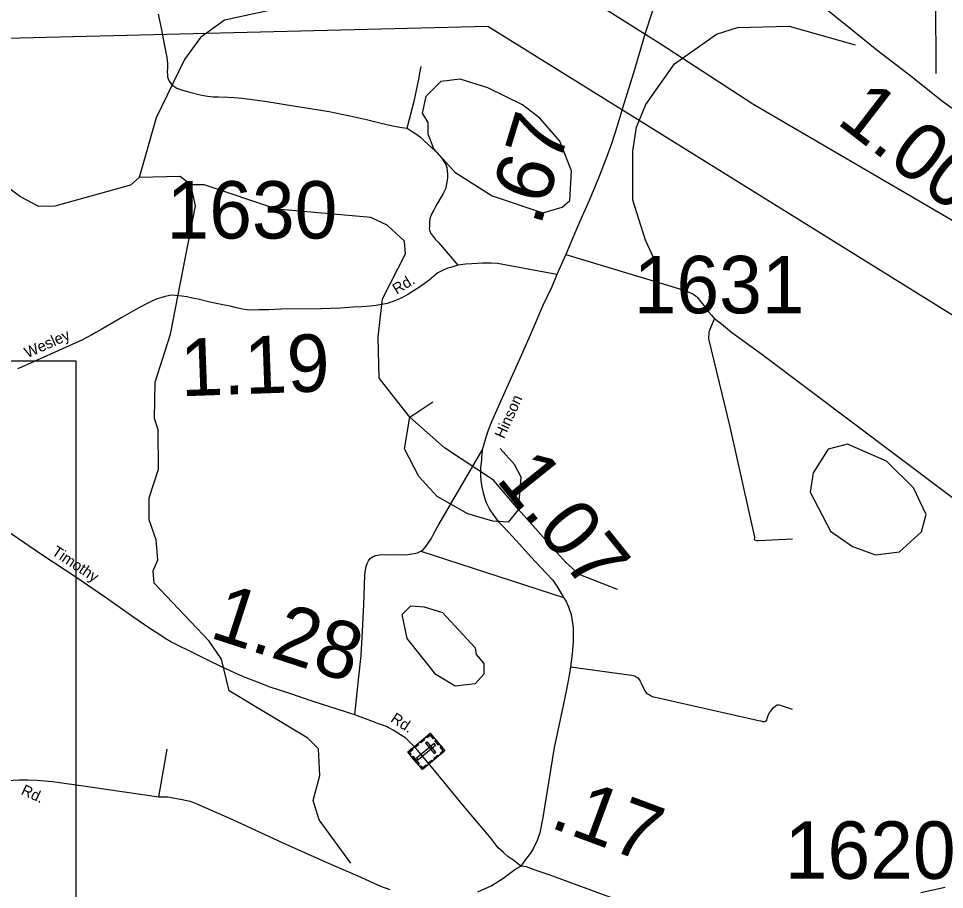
# Model space of a CAD drawing. Extents: x 2093524 to 2270757, y 289120 to 570408.
# Drawn here: x 2141293 to 2149355, y 545096 to 552680 of the extents above; entities that cross this region are included whole.
import ezdxf

# ---------------------------------------------------------------- set-up
doc = ezdxf.new("R2010")
doc.units = 0
for name, color, linetype in [('Exist Cultural Cemetery CELL', 7, 'Continuous'), ('Exist Hydrographic Creek Single Shore', 7, 'Continuous'), ('Exist Hydrographic Misc Water Feature', 7, 'Continuous'), ('Exist Hydrographic Pond Under 1500 Sq Ft', 7, 'Continuous'), ('Exist Road Non-System Type 51', 7, 'Continuous'), ('Exist Road Primary NC Attributed', 7, 'Continuous'), ('Exist Road Primary NC Mileage Hundredths English Label', 7, 'Continuous'), ('Exist Road Secondary Mileage Hundredths English Label', 7, 'Continuous'), ('Exist Road Secondary Structure Pipe Number Label', 7, 'Continuous'), ('Exist Road Secondary Type 51 Attributed', 7, 'Continuous'), ('Exist Road Secondary Type 51 Label', 7, 'Continuous'), ('Exist Road Secondary Type 51 Number Label', 7, 'Continuous'), ('Exist Utilities Electrical Transmission Line', 7, 'Continuous'), ('Exist Utilities Telephone Line', 7, 'Continuous'), ('Map Preparation Inset Cut Line', 7, 'Continuous'), ('Map Preparation Longitude Latitude Lines', 7, 'Continuous')]:
    doc.layers.add(name, color=color, linetype=linetype)

msp = doc.modelspace()

# ---------------------------------------------------------------- linework, layer by layer
at = {"layer": 'Exist Cultural Cemetery CELL'}
for points in [[(2144877.7, 546456.3), (2145005.1, 546303.3), (2144809.4, 546140.4), (2144682, 546293.4)], [(2144844.4, 546428.6), (2144851.7, 546419.8), (2144876.4, 546440.4), (2144902.4, 546409.3), (2144910.9, 546416.4), (2144877.7, 546456.3)], [(2144735.7, 546338.1), (2144769, 546365.8), (2144776.3, 546357.1), (2144743, 546329.4)], [(2144924.9, 546353.7), (2144913, 546368.1), (2144757.1, 546238.3), (2144769.1, 546224)], [(2144787.4, 546381.1), (2144820.7, 546408.8), (2144828, 546400.1), (2144794.7, 546372.4)], [(2144851.5, 546381.4), (2144837.2, 546369.4), (2144912.5, 546278.9), (2144926.8, 546290.9)], [(2144925.1, 546399.3), (2144958.2, 546359.5), (2144949.5, 546352.2), (2144916.3, 546392)], [(2144703.2, 546268), (2144712, 546275.3), (2144698, 546292.2), (2144729, 546318.1), (2144721.9, 546326.6), (2144682, 546293.4)], [(2144971.8, 546275.5), (2144964.5, 546284.2), (2144989.3, 546304.8), (2144963.3, 546336), (2144971.9, 546343.1), (2145005.1, 546303.2)], [(2144727.6, 546256.5), (2144781.9, 546191.3), (2144773.1, 546184), (2144718.8, 546249.3)], [(2144857.7, 546195.3), (2144890.9, 546223), (2144898.2, 546214.3), (2144864.9, 546186.6)], [(2144908.3, 546237.5), (2144941.6, 546265.2), (2144948.9, 546256.4), (2144915.6, 546228.7)], [(2144788.2, 546165.8), (2144797, 546173.2), (2144811.1, 546156.3), (2144842.2, 546182.1), (2144849.3, 546173.6), (2144809.4, 546140.4)]]:
    msp.add_lwpolyline(points, close=True, dxfattribs=at)
at = {"layer": 'Exist Hydrographic Creek Single Shore'}
for points in [[(2142342.3, 551295.6), (2142268.3, 551228.2), (2141610.3, 551044.7), (2141469.2, 551044.2), (2141310.3, 551126.2), (2140984.3, 551365.7), (2139765.2, 552092.2), (2139330.3, 552399.5), (2139155.2, 552563.8), (2139012.3, 552773.4), (2138560.8, 553063.6), (2137224.2, 553914.9), (2136647.2, 554428.4), (2136229.1, 554735.3), (2135928.1, 555026.8), (2135627.1, 555364.2), (2135451.2, 555430.1), (2134827.2, 555252.4), (2134628.1, 555243.3), (2134477.2, 555302.1), (2133856.5, 555663.9)], [(2144435.8, 553871.2), (2144034.4, 552987), (2143719.5, 552803.1), (2143086.3, 552664.9), (2142878.3, 552514.9), (2142738.3, 552324.2), (2142490.4, 551814.2), (2142342.3, 551295.6)], [(2142792.4, 551230.8), (2142700.4, 551304.8), (2142342.3, 551295.6)], [(2143905.4, 546320.6), (2143813.4, 546414.3), (2143128.3, 546825.1), (2143061.2, 547102), (2142952.4, 547258.3), (2142474.4, 547763.3), (2142466.4, 547871.7), (2142507.4, 547966), (2142490.4, 548140.2), (2142430.3, 548315.3), (2142430.3, 548505.6), (2142512.3, 548756.5), (2142510.3, 549097.6), (2142477.3, 549196.8), (2142484.2, 549514.8), (2142615.3, 549932.1), (2142835.3, 551049.5), (2142792.4, 551230.8)]]:
    msp.add_lwpolyline(points, dxfattribs=at)
at = {"layer": 'Exist Hydrographic Misc Water Feature'}
msp.add_line((2144701.5, 549207.8), (2144900.4, 549341.5), dxfattribs=at)
for points in [[(2146869.5, 550492.5), (2146752.4, 550750.8), (2146642.5, 551097.5), (2146640.4, 551523.9), (2146672.4, 551733.2), (2146755.5, 551931.7), (2147003.4, 552284.3), (2147369.4, 552542.6), (2147552.5, 552601.2), (2148001.6, 552611.8), (2148577.6, 552449.3)], [(2144701.5, 549207.8), (2144433.5, 549547.7), (2144423.4, 549905.5), (2144463.4, 550239.3), (2144661.5, 550632.2), (2144652.5, 550740.6), (2144502.4, 550881.4), (2144360.5, 550946.7), (2143543.3, 551018.9), (2142909.3, 551231.7), (2142792.4, 551230.8)], [(2145646.3, 548404.7), (2145555.5, 548295), (2145421.4, 548304.2), (2145204.5, 548367.6), (2144937.5, 548517.3), (2144778.4, 548691.1), (2144652.5, 548933.2), (2144701.5, 549207.8)], [(2145646.3, 548404.7), (2145428.4, 548661.6), (2145002.5, 548942.5), (2144701.5, 549207.8)], [(2145646.3, 548404.7), (2145669.5, 548686.3), (2145611.5, 548795.8), (2145485.4, 548936.1)], [(2146507.4, 547708.3), (2146173.3, 547839.7), (2146056.4, 547947), (2145646.3, 548404.7)], [(2144186.4, 545324.3), (2143910.4, 545703.8), (2143859.3, 545872.1), (2143916.3, 546087.5), (2143905.4, 546320.6)]]:
    msp.add_lwpolyline(points, dxfattribs=at)
at = {"layer": 'Exist Hydrographic Pond Under 1500 Sq Ft'}
for points in [[(2145859.4, 550988.6), (2146026.5, 551037.7), (2146092.5, 551095.4), (2146107.5, 551354.2), (2146006.4, 551612.1), (2145831.5, 551812.5), (2145680.4, 551927.1), (2145380.4, 552077.5), (2145138.4, 552151.2), (2144971.3, 552131.6), (2144838.4, 551999.8), (2144806.4, 551856.2), (2144856.5, 551773.1), (2144857.5, 551674.7), (2144907.3, 551549), (2145091.5, 551341.9), (2145417.5, 551135.3), (2145859.4, 550988.6)], [(2148755.5, 548010.7), (2148963.5, 548036), (2149154.6, 548209.4), (2149195.6, 548362.7), (2149085.5, 548594.5), (2148851.5, 548825.5), (2148509.5, 548973.5), (2148342.6, 548931), (2148210.5, 548723.7), (2148186.5, 548556.8), (2148362.5, 548215.5), (2148554.6, 548083.7), (2148755.5, 548010.7)], [(2145094.3, 546867.5), (2144927.4, 546969.2), (2144676.4, 547282.7), (2144633.4, 547490.2), (2144708.4, 547567.4), (2144825.3, 547558.5), (2144983.4, 547509.4), (2145268.4, 547201.8), (2145276.4, 547142.6), (2145343.5, 547062.6), (2145344.3, 546970.7), (2145269.5, 546886.9), (2145094.3, 546867.5)]]:
    msp.add_lwpolyline(points, dxfattribs=at)
at = {"layer": 'Exist Road Non-System Type 51'}
for p, q in [((2144797, 548041.8), (2146038.7, 547638.8)), ((2142513.8, 545903.5), (2142586.1, 546317.3))]:
    msp.add_line(p, q, dxfattribs=at)
for points in [[(2142509.7, 552717.4), (2142536.9, 552580.9), (2142562.4, 552456.4), (2142576.9, 552384.1), (2142578.6, 552368.1), (2142584.1, 552344), (2142587.5, 552313.9), (2142589, 552287.9), (2142590.3, 552253.9), (2142587.5, 552213.9), (2142589.1, 552193.9), (2142590.6, 552171.9), (2142596.3, 552153.8), (2142603.9, 552135.6), (2142619.4, 552113.3), (2142627.2, 552103.1), (2142652.9, 552084.6), (2142670.6, 552072.3), (2142704.4, 552061.6), (2142732.2, 552053), (2142785.9, 552037.9), (2142875.4, 552014.1), (2142939.2, 552002.9), (2142987.1, 551997.9), (2143035.1, 551996.9), (2143117, 551995.3), (2143170.9, 551992.2), (2143238.8, 551984.8), (2143306.6, 551977.4), (2143436.3, 551960.8), (2143705.4, 551917.4), (2143834.9, 551894.8), (2143996.4, 551871.5), (2144219.4, 551823), (2144323, 551800.9), (2144438.3, 551770.6), (2144547.8, 551746.4), (2144631.5, 551730.7), (2144677.4, 551723.8)], [(2144677.4, 551723.8), (2144740.4, 551972.5), (2144753.5, 552026.2), (2144778, 552151.7), (2144791.4, 552219.4), (2144798.3, 552263.3)], [(2144677.4, 551723.8), (2144695.2, 551713.4), (2144720.8, 551696.9), (2144758.3, 551672.2), (2144791.8, 551645.5), (2144829.1, 551610.7), (2144890, 551557.5), (2144919.4, 551528.9), (2144964.4, 551480), (2144983.9, 551453.6), (2144991.7, 551443.5), (2145003.3, 551427.3), (2145013, 551409.1), (2145022.5, 551382.9), (2145025.9, 551354.8), (2145027.2, 551322.8), (2145028.6, 551292.8), (2145021.9, 551254.9), (2145017.3, 551225), (2145010.7, 551197.1), (2144989.9, 551155.6), (2144969.1, 551120), (2144942.2, 551072.5), (2144923.6, 551040.9), (2144909, 551011.2), (2144894.5, 550987.5), (2144881.9, 550959.8), (2144877.7, 550947.8), (2144871, 550916), (2144870.7, 550902), (2144870.1, 550868), (2144869.7, 550852), (2144875.3, 550827.9), (2144882.8, 550807.8), (2144896.5, 550789.5), (2144919.9, 550759), (2144949.3, 550730.4), (2145117.2, 550531.1)], [(2146059, 550624), (2147068.8, 550319.7), (2147110.5, 550304.8), (2147130.3, 550298.4), (2147150.1, 550288.1), (2147164, 550281.8), (2147179.8, 550271.5), (2147193.6, 550261.2), (2147203.4, 550251), (2147219, 550230.7), (2147244.3, 550198.2), (2147279.5, 550157.5), (2147300.8, 550125), (2147326.2, 550096.5), (2147353.6, 550066)], [(2148032.8, 548146.5), (2147734.5, 548132.5), (2147728.5, 548132.6), (2147720.5, 548132.8), (2147710.6, 548135), (2147700.8, 548147.2), (2147705.1, 548163.1), (2147488.6, 549123.4), (2147304.1, 549891), (2147304.5, 549911), (2147306.9, 549928.9), (2147307.2, 549944.9), (2147309.5, 549958.9), (2147313.8, 549974.8), (2147320.1, 549990.7), (2147353.6, 550066)], [(2149970.4, 548101.6), (2149878, 548177), (2149731.4, 548288.2), (2149554.7, 548409.1), (2149344, 548567.7), (2147763.3, 549755.7), (2147627.3, 549852.5), (2147501.2, 549947), (2147412.7, 550018.8), (2147353.6, 550066)], [(2144797, 548041.8), (2144813.1, 548049.5), (2144827.5, 548067.2), (2144841.9, 548086.9), (2144866.6, 548120.4), (2144887.3, 548156), (2144910.1, 548195.5), (2144953.7, 548274.6), (2145330.7, 548920.9)], [(2144220.3, 546617.6), (2144252.4, 546922.9), (2144276.6, 547132.4), (2144289, 547346.2), (2144299.6, 547575.9), (2144308.8, 547831.7), (2144313.7, 547877.6), (2144320.3, 547909.5), (2144328.8, 547933.3), (2144339.3, 547957.1), (2144355.7, 547978.7), (2144380.1, 547996.2), (2144404.2, 548003.8), (2144436.4, 548011.1), (2144480.4, 548012.2), (2144594.3, 548009.9), (2144682.4, 548012.1), (2144718.5, 548017.4), (2144736.6, 548021), (2144752.6, 548024.7), (2144766.7, 548028.4), (2144797, 548041.8)], [(2146098.5, 547035.7), (2146629, 546963), (2146654.9, 546956.4), (2146662.8, 546952.3), (2146670.7, 546948.1), (2146684.5, 546939.8), (2146696.2, 546925.6), (2146705.9, 546909.4), (2146713.6, 546893.3), (2146746.2, 546824.6), (2146761.8, 546806.3), (2146769.7, 546800.1), (2146777.6, 546796), (2146791.4, 546787.7), (2146809.2, 546777.3), (2146851, 546768.5), (2147725, 546570.9), (2147754.8, 546564.3), (2147772.7, 546559.9), (2147790.7, 546559.6), (2147796.8, 546561.4), (2147807, 546571.2), (2147811.2, 546585.1), (2147819.8, 546611), (2147832.3, 546636.7), (2147842.5, 546648.5), (2147850.8, 546660.3), (2147858.9, 546668.2), (2147867.2, 546680), (2147881.4, 546693.7), (2147889.6, 546699.6), (2147897.6, 546703.4), (2147905.7, 546705.2), (2147915.6, 546703), (2147927.6, 546700.8), (2147941.5, 546696.5), (2147967.3, 546688), (2148028.9, 546666.7)]]:
    msp.add_lwpolyline(points, dxfattribs=at)
at = {"layer": 'Exist Road Primary NC Attributed'}
msp.add_lwpolyline([(2151654, 551149.1), (2151252.7, 551155.5), (2151004.9, 551150.1), (2150838.9, 551151.3), (2150704.9, 551158.6), (2150645, 551162.2), (2150556.8, 551183.8), (2150440.7, 551215.1), (2150358.6, 551250.5), (2150244.1, 551315.8), (2150025.3, 551470.6), (2149624, 551748.3), (2149326.2, 551965.9), (2149077.9, 552164.9), (2148766.7, 552405.2), (2148522.7, 552600.1), (2148225.6, 552840), (2147907.3, 553120.4), (2147644.2, 553363.7), (2147394.9, 553594.7), (2147259.5, 553723.4)], dxfattribs=at)
at = {"layer": 'Exist Road Secondary Structure Pipe Number Label'}
msp.add_lwpolyline([(2138623.8, 552444.4), (2145378.7, 552611.9), (2152301.1, 548313.3)], dxfattribs=at)
at = {"layer": 'Exist Road Secondary Type 51 Attributed'}
for points in [[(2146811.8, 552746.6), (2146747.9, 552551.9), (2146694.1, 552363), (2146649.1, 552215.9), (2146604.1, 552066.9), (2146554.9, 551907.9), (2146501.4, 551735), (2146456.5, 551587.9), (2146405.8, 551454.9), (2146357.2, 551327.9), (2146315.1, 551220.8), (2146260.5, 551093.9), (2146176.7, 550905.6), (2146111.5, 550749), (2146059, 550624), (2145979.5, 550451.7)], [(2145979.5, 550451.7), (2145463.5, 550546.1), (2145407.6, 550549.2), (2145371.6, 550549.9), (2145333.6, 550550.7), (2145239.5, 550544.6), (2145183.4, 550539.7), (2145117.2, 550531.1), (2145075, 550517.9), (2145054.9, 550512.3), (2145030.7, 550504.8), (2144996.4, 550491.5), (2144960.1, 550474.2), (2144943.9, 550464.6), (2144909.3, 550435.3), (2144868.7, 550402.1), (2144793.5, 550345.6), (2144738.8, 550310.7), (2144682.1, 550275.9), (2144641.7, 550254.7), (2144609.4, 550239.3), (2144554.9, 550216.4), (2144526.7, 550207), (2144504.6, 550199.5), (2144452.4, 550188.5), (2144406.2, 550181.5), (2144354.1, 550176.5), (2144282, 550170), (2144207.9, 550165.5), (2144095.8, 550157.7), (2143927.7, 550153.1), (2143579.6, 550148.1), (2143473.6, 550144.3), (2143387.5, 550142), (2143317.5, 550139.4), (2143283.6, 550142.1), (2143241.7, 550149), (2143178, 550164.2), (2143146.1, 550170.9), (2143058.5, 550188.7), (2142959, 550210.7), (2142867.4, 550232.5), (2142807.7, 550245.7), (2142759.9, 550256.7), (2142716.1, 550263.6), (2142660.2, 550268.7), (2142622.2, 550269.5), (2142570, 550260.5), (2142541.8, 550251.1), (2142501.6, 550237.9), (2142459.2, 550220.8), (2142400.6, 550191.9), (2142313.7, 550145.7), (2142192.3, 550076.2), (2142018.3, 549973.7), (2141967.7, 549944.7), (2141931.3, 549925.4), (2141844.4, 549879.2), (2141454.9, 549705.1), (2141410.5, 549686), (2141378.2, 549670.6), (2141339.9, 549653.4), (2141317.7, 549643.9), (2141283.4, 549628.6)], [(2145979.5, 550451.7), (2145935.4, 550344.6), (2145856, 550176.2), (2145767.8, 549970), (2145660.9, 549726.2), (2145541.6, 549462.6), (2145468.3, 549298.1), (2145411.6, 549167.3), (2145380, 549087.9), (2145354.3, 549002.5), (2145330.7, 548920.9), (2145323.4, 548859.1), (2145323, 548837.1), (2145315.7, 548771.3), (2145314.2, 548699.3), (2145317.4, 548657.2), (2145326.2, 548599.1), (2145339.2, 548548.8), (2145350.3, 548508.6), (2145361.6, 548470.4), (2145382.8, 548429.9), (2145396.2, 548401.7), (2145421.4, 548363.2), (2145452.6, 548322.6), (2145476, 548294.1), (2145507.4, 548263.5), (2145560.2, 548206.4), (2145656.1, 548102.5), (2145757.8, 547990.4), (2145885.1, 547853.9), (2145943.7, 547788.7), (2145986.5, 547727.8), (2146038.7, 547638.8), (2146060, 547602.4), (2146081, 547556), (2146103.7, 547491.5), (2146114.6, 547435.3), (2146121.4, 547375.2), (2146122.2, 547315.2), (2146120.8, 547247.2), (2146112.8, 547147.4), (2146098.5, 547035.7), (2146091.3, 546975.8), (2146064.5, 546838.4), (2146022.6, 546643.2), (2145956.5, 546332.8), (2145857.8, 545722.2), (2145831.1, 545590.8), (2145809.8, 545523.2), (2145776.4, 545455.9), (2145749.5, 545412.4), (2145706.4, 545357.3), (2145665.3, 545298.1)], [(2145665.3, 545298.1), (2145606.3, 545347.3), (2145553, 545382.4), (2145515.7, 545417.1), (2145468.5, 545460.1), (2145408.2, 545541.3), (2145312.4, 545653.2), (2145167.9, 545826.1), (2144902.4, 546145.4), (2144751.3, 546326.9), (2144699.4, 546380), (2144666.1, 546412.7), (2144618.7, 546443.6), (2144555.5, 546484.9), (2144512, 546507.8), (2144496.1, 546514.1), (2144426.7, 546539.5), (2144383, 546556.4), (2144220.3, 546617.6), (2143848.7, 546737.1), (2143656.1, 546803), (2143485.2, 546858.4), (2143374.1, 546900.7), (2143266.9, 546940.8), (2143173.7, 546982.7), (2143054.8, 547037.1), (2142942, 547093.4), (2142777.6, 547174.7), (2142688.5, 547218.5), (2142619.3, 547253.9), (2142569.9, 547282.9), (2142514.6, 547320), (2142437.6, 547367.5), (2142297.5, 547464.3), (2142051.1, 547637.3), (2141790.7, 547814.5), (2141504.5, 548004.3), (2140222.4, 548882.1)], [(2141038.6, 546037.1), (2141298.8, 546049.9), (2141370.9, 546052.4), (2141452.8, 546048.8), (2141588.6, 546038), (2141895.6, 545993.9), (2142513.8, 545903.5), (2142593.8, 545903.8), (2142637.5, 545893), (2142703.3, 545883.6), (2142786.9, 545864), (2142846.5, 545842.8), (2143155.7, 545704.6), (2143593.6, 545503.8), (2143972.2, 545334.2), (2144247.7, 545214.7), (2144443.9, 545124.7), (2144525.3, 545095.1)], [(2145290.8, 545075.7), (2145407.8, 545127.3), (2145511.1, 545191.3), (2145614.7, 545271.2), (2145665.3, 545298.1)], [(2146495.4, 545009.5), (2145913.8, 545225.2), (2145790.6, 545263.6), (2145715.2, 545293.1), (2145665.3, 545298.1)]]:
    msp.add_lwpolyline(points, dxfattribs=at)
at = {"layer": 'Exist Utilities Electrical Transmission Line'}
msp.add_lwpolyline([(2149148.3, 545069.1), (2149359.8, 545115.8)], dxfattribs=at)
at = {"layer": 'Exist Utilities Telephone Line'}
msp.add_lwpolyline([(2144354.6, 560238.7), (2144384, 559706.5), (2144472.9, 558902.8), (2144610.6, 558081.8), (2144625, 557375.7), (2144719.6, 556434.2), (2144777, 555725.3), (2144933.3, 553925.5), (2144996.4, 553627), (2145567.3, 553248.1), (2146285.9, 552837.6), (2146879.7, 552461.6), (2147687.8, 551936.3), (2150766.7, 550139.3), (2150836.9, 550091.7), (2151049.7, 549906.8), (2152791.9, 548357.4), (2154369.1, 546966.8)], dxfattribs=at)
at = {"layer": 'Map Preparation Inset Cut Line'}
msp.add_lwpolyline([(2141792.3, 534352.7), (2122830.6, 534352.7), (2122830.6, 549698.5), (2141792.3, 549698.5)], close=True, dxfattribs=at)
at = {"layer": 'Map Preparation Longitude Latitude Lines'}
msp.add_line((2149282.5, 552199.8), (2149239.4, 560760.3), dxfattribs=at)

# ---------------------------------------------------------------- texts
at = {"layer": 'Exist Road Primary NC Mileage Hundredths English Label'}
msp.add_text('1.00', height=500, rotation=322.32562, dxfattribs=at).set_placement((2148404.4, 551774.1))
at = {"layer": 'Exist Road Secondary Mileage Hundredths English Label'}
for s, rotation, p in [('.67', 73.02658, (2145836, 550863.6)), ('1.19', 2.05268, (2142709.3, 549389.8)), ('1.07', 308.7607, (2145442.7, 548665.9)), ('1.28', 342.03987, (2142945.3, 547294.1)), ('.17', 339.65166, (2145906.9, 545641.8))]:
    msp.add_text(s, height=500, rotation=rotation, dxfattribs=at).set_placement(p)
at = {"layer": 'Exist Road Secondary Type 51 Label'}
for s, rotation, p in [('Rd.', 31.54234, (2144585.9, 550274.6)), ('Wesley', 24.0835, (2141370.6, 549721.3)), ('Hinson', 65.64917, (2145520, 549014.8)), ('Timothy', 326.44884, (2141575, 548016.6)), ('Rd.', 326.83407, (2144525.8, 546563.1)), ('Rd.', 335.36639, (2141308.3, 545928.1))]:
    msp.add_text(s, height=95, rotation=rotation, dxfattribs=at).set_placement(p)
at = {"layer": 'Exist Road Secondary Type 51 Number Label'}
for s, p in [('1630', (2142581.8, 550763.7)), ('1631', (2146649.2, 550113)), ('1620', (2147964.5, 545189.3))]:
    msp.add_text(s, height=500, dxfattribs=at).set_placement(p)

doc.saveas('drawing.dxf')
